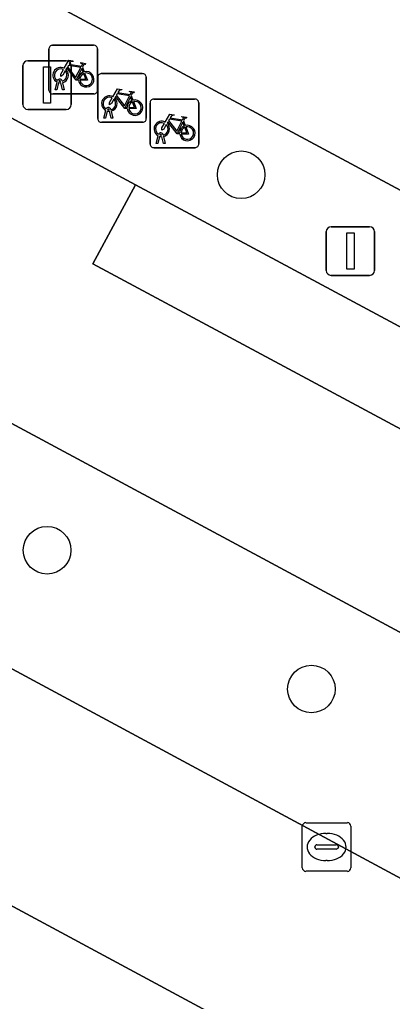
# Model space of a CAD drawing. Extents: x 159489 to 160304, y 383825 to 384531.
# Drawn here: x 159848.49 to 159856.16, y 384172.94 to 384193.12 of the extents above; entities that cross this region are included whole.
import ezdxf

# ---------------------------------------------------------------- set-up
doc = ezdxf.new("R2010")
doc.units = 0
for name, color, linetype in [('IMGEO_Boom', 7, 'Continuous'), ('IMGEO_Fietsenrek', 7, 'Continuous'), ('IMGEO_Groenvoorziening', 7, 'Continuous'), ('IMGEO_Kolk', 7, 'Continuous'), ('IMGEO_Lichtmast', 7, 'Continuous'), ('IMGEO_Parkeervlak_gesloten', 7, 'Continuous'), ('IMGEO_Rijbaan_lokaal_gesloten', 7, 'Continuous'), ('IMGEO_Voetgangersgebied_gesloten', 7, 'Continuous'), ('IMGEO_Voetpad_open', 7, 'Continuous')]:
    doc.layers.add(name, color=color, linetype=linetype)

msp = doc.modelspace()

# ---------------------------------------------------------------- linework, layer by layer
at = {"layer": 'IMGEO_Boom'}
for centre in [(159853.049, 384189.933), (159849.059, 384182.216), (159854.493, 384179.363)]:
    msp.add_circle(centre, 0.489, dxfattribs=at)
at = {"layer": 'IMGEO_Fietsenrek'}
for p, q in [((159849.097, 384191.67), (159849.097, 384192.511)), ((159849.097, 384192.511), (159849.097, 384191.67)), ((159849.172, 384192.595), (159850.013, 384192.595)), ((159850.013, 384192.595), (159849.172, 384192.595)), ((159850.097, 384192.52), (159850.097, 384191.679)), ((159850.097, 384191.679), (159850.097, 384192.52)), ((159849.784, 384192.144), (159849.82, 384192.049)), ((159849.224, 384191.679), (159849.263, 384191.839)), ((159849.293, 384191.827), (159849.258, 384191.679)), ((159849.335, 384191.851), (159849.334, 384191.855)), ((159849.376, 384191.679), (159849.342, 384191.821)), ((159849.366, 384191.862), (159849.367, 384191.855)), ((159849.374, 384191.825), (159849.409, 384191.679)), ((159850.099, 384191.086), (159850.099, 384191.927)), ((159850.099, 384191.927), (159850.099, 384191.086)), ((159850.174, 384192.011), (159851.015, 384192.011)), ((159851.015, 384192.011), (159850.174, 384192.011)), ((159851.099, 384191.936), (159851.099, 384191.095)), ((159851.099, 384191.095), (159851.099, 384191.936)), ((159849.258, 384191.679), (159849.224, 384191.679)), ((159849.409, 384191.679), (159849.376, 384191.679)), ((159850.022, 384191.595), (159849.181, 384191.595)), ((159849.181, 384191.595), (159850.022, 384191.595)), ((159850.786, 384191.56), (159850.822, 384191.465)), ((159851.251, 384191.489), (159852.092, 384191.489)), ((159852.092, 384191.489), (159851.251, 384191.489)), ((159852.176, 384191.414), (159852.176, 384190.573)), ((159852.176, 384190.573), (159852.176, 384191.414)), ((159850.226, 384191.095), (159850.265, 384191.255)), ((159850.295, 384191.243), (159850.26, 384191.095)), ((159850.337, 384191.267), (159850.336, 384191.271)), ((159850.378, 384191.095), (159850.344, 384191.237)), ((159850.368, 384191.278), (159850.369, 384191.271)), ((159850.376, 384191.241), (159850.411, 384191.095)), ((159851.176, 384190.564), (159851.176, 384191.405)), ((159851.176, 384191.405), (159851.176, 384190.564)), ((159851.024, 384191.011), (159850.183, 384191.011)), ((159850.183, 384191.011), (159851.024, 384191.011)), ((159850.26, 384191.095), (159850.226, 384191.095)), ((159850.411, 384191.095), (159850.378, 384191.095)), ((159851.863, 384191.038), (159851.899, 384190.943)), ((159851.303, 384190.573), (159851.342, 384190.733)), ((159851.372, 384190.721), (159851.337, 384190.573)), ((159851.414, 384190.745), (159851.413, 384190.749)), ((159851.455, 384190.573), (159851.421, 384190.715)), ((159851.445, 384190.756), (159851.446, 384190.749)), ((159851.453, 384190.719), (159851.488, 384190.573)), ((159852.101, 384190.489), (159851.26, 384190.489)), ((159851.26, 384190.489), (159852.101, 384190.489)), ((159851.337, 384190.573), (159851.303, 384190.573)), ((159851.488, 384190.573), (159851.455, 384190.573))]:
    msp.add_line(p, q, dxfattribs=at)
for points in [[(159849.41, 384192.121), (159849.505, 384192.285), (159849.591, 384192.271), (159849.593, 384192.262), (159849.537, 384192.251), (159849.51, 384192.206), (159849.766, 384192.165)], [(159849.766, 384192.165), (159849.791, 384192.214), (159849.785, 384192.218), (159849.762, 384192.222), (159849.75, 384192.229), (159849.749, 384192.232), (159849.751, 384192.237), (159849.846, 384192.222), (159849.848, 384192.212), (159849.838, 384192.199), (159849.826, 384192.193), (159849.812, 384192.199), (159849.784, 384192.144)], [(159849.431, 384192.069), (159849.379, 384191.979), (159849.339, 384191.954), (159849.34, 384192.001), (159849.395, 384192.095)], [(159849.706, 384191.877), (159849.656, 384191.877), (159849.465, 384192.128), (159849.446, 384192.096)], [(159849.753, 384192.14), (159849.496, 384192.181), (159849.479, 384192.152), (159849.646, 384191.932), (159849.753, 384192.14)], [(159849.801, 384192.042), (159849.771, 384192.119), (159849.662, 384191.901), (159849.705, 384191.901)], [(159849.735, 384191.901), (159849.855, 384191.9), (159849.811, 384192.014)], [(159849.831, 384192.021), (159849.886, 384191.876), (159849.736, 384191.876)], [(159850.412, 384191.537), (159850.507, 384191.701), (159850.593, 384191.687), (159850.595, 384191.678), (159850.539, 384191.667), (159850.512, 384191.622), (159850.768, 384191.581)], [(159850.768, 384191.581), (159850.793, 384191.63), (159850.787, 384191.634), (159850.764, 384191.638), (159850.752, 384191.645), (159850.751, 384191.648), (159850.753, 384191.653), (159850.848, 384191.638), (159850.85, 384191.628), (159850.84, 384191.615), (159850.828, 384191.609), (159850.814, 384191.615), (159850.786, 384191.56)], [(159850.433, 384191.485), (159850.381, 384191.395), (159850.341, 384191.37), (159850.342, 384191.417), (159850.397, 384191.511)], [(159850.708, 384191.293), (159850.658, 384191.293), (159850.467, 384191.544), (159850.448, 384191.512)], [(159850.755, 384191.556), (159850.498, 384191.597), (159850.481, 384191.568), (159850.648, 384191.348), (159850.755, 384191.556)], [(159850.803, 384191.458), (159850.773, 384191.535), (159850.664, 384191.317), (159850.707, 384191.317)], [(159850.737, 384191.317), (159850.857, 384191.316), (159850.813, 384191.43)], [(159850.833, 384191.437), (159850.888, 384191.292), (159850.738, 384191.292)], [(159851.489, 384191.015), (159851.584, 384191.179), (159851.67, 384191.165), (159851.672, 384191.156), (159851.616, 384191.145), (159851.589, 384191.1), (159851.845, 384191.059)], [(159851.785, 384190.771), (159851.735, 384190.771), (159851.544, 384191.022), (159851.525, 384190.99)], [(159851.832, 384191.034), (159851.575, 384191.075), (159851.558, 384191.046), (159851.725, 384190.826), (159851.832, 384191.034)], [(159851.88, 384190.936), (159851.85, 384191.013), (159851.741, 384190.795), (159851.784, 384190.795)], [(159851.845, 384191.059), (159851.87, 384191.108), (159851.864, 384191.112), (159851.841, 384191.116), (159851.829, 384191.123), (159851.828, 384191.126), (159851.83, 384191.131), (159851.925, 384191.116), (159851.927, 384191.106), (159851.917, 384191.093), (159851.905, 384191.087), (159851.891, 384191.093), (159851.863, 384191.038)], [(159851.51, 384190.963), (159851.458, 384190.873), (159851.418, 384190.848), (159851.419, 384190.895), (159851.474, 384190.989)], [(159851.814, 384190.795), (159851.934, 384190.794), (159851.89, 384190.908)], [(159851.91, 384190.915), (159851.965, 384190.77), (159851.815, 384190.77)]]:
    msp.add_lwpolyline(points, dxfattribs=at)
for centre, radius, start, end in [((159849.175, 384192.517), 0.0779, 92.4484, 184.2845), ((159849.175, 384192.517), 0.0779, 92.4484, 184.2845), ((159850.019, 384192.517), 0.0779, 2.4484, 94.2845), ((159850.019, 384192.517), 0.0779, 2.4484, 94.2845), ((159849.337, 384191.98), 0.159, 62.6766, 242.1369), ((159849.337, 384191.98), 0.129, 63.3192, 238.903), ((159849.337, 384191.98), 0.129, 283.6043, 43.4302), ((159849.337, 384191.98), 0.159, 283.5766, 46.6042), ((159849.864, 384191.896), 0.159, 113.3408, 178.3217), ((159849.864, 384191.896), 0.159, 187.0065, 105.7708), ((159849.864, 384191.896), 0.129, 113.923, 177.9556), ((159849.864, 384191.896), 0.129, 188.6715, 104.5883), ((159849.317, 384191.851), 0.0499, 12.8025, 158.6934), ((159849.337, 384191.98), 0.159, 253.9967, 271.7867), ((159849.317, 384191.851), 0.0174, 12.8025, 163.4502), ((159849.337, 384191.98), 0.129, 253.415, 269.0204), ((159850.177, 384191.933), 0.0779, 92.4484, 184.2845), ((159850.177, 384191.933), 0.0779, 92.4484, 184.2845), ((159851.021, 384191.933), 0.0779, 2.4484, 94.2845), ((159851.021, 384191.933), 0.0779, 2.4484, 94.2845), ((159849.175, 384191.673), 0.0779, 182.4484, 274.2845), ((159849.175, 384191.673), 0.0779, 182.4484, 274.2845), ((159850.019, 384191.673), 0.0779, 272.4484, 4.2845), ((159850.019, 384191.673), 0.0779, 272.4484, 4.2845), ((159850.339, 384191.396), 0.159, 62.6766, 242.1369), ((159850.339, 384191.396), 0.129, 63.3192, 238.903), ((159850.339, 384191.396), 0.129, 283.6043, 43.4302), ((159850.339, 384191.396), 0.159, 283.5766, 46.6042), ((159850.866, 384191.312), 0.159, 113.3408, 178.3217), ((159850.866, 384191.312), 0.159, 187.0065, 105.7708), ((159850.866, 384191.312), 0.129, 113.923, 177.9556), ((159850.866, 384191.312), 0.129, 188.6715, 104.5883), ((159851.254, 384191.411), 0.0779, 92.4484, 184.2845), ((159851.254, 384191.411), 0.0779, 92.4484, 184.2845), ((159852.098, 384191.411), 0.0779, 2.4484, 94.2845), ((159852.098, 384191.411), 0.0779, 2.4484, 94.2845), ((159850.319, 384191.267), 0.0499, 12.8025, 158.6934), ((159850.339, 384191.396), 0.159, 253.9967, 271.7867), ((159850.319, 384191.267), 0.0174, 12.8025, 163.4502), ((159850.339, 384191.396), 0.129, 253.415, 269.0204), ((159850.177, 384191.089), 0.0779, 182.4484, 274.2845), ((159850.177, 384191.089), 0.0779, 182.4484, 274.2845), ((159851.021, 384191.089), 0.0779, 272.4484, 4.2845), ((159851.021, 384191.089), 0.0779, 272.4484, 4.2845), ((159851.416, 384190.874), 0.159, 62.6766, 242.1369), ((159851.416, 384190.874), 0.129, 63.3192, 238.903), ((159851.416, 384190.874), 0.129, 283.6043, 43.4302), ((159851.416, 384190.874), 0.159, 283.5766, 46.6042), ((159851.943, 384190.79), 0.159, 113.3408, 178.3217), ((159851.943, 384190.79), 0.159, 187.0065, 105.7708), ((159851.943, 384190.79), 0.129, 113.923, 177.9556), ((159851.943, 384190.79), 0.129, 188.6715, 104.5883), ((159851.396, 384190.745), 0.0499, 12.8025, 158.6934), ((159851.416, 384190.874), 0.159, 253.9967, 271.7867), ((159851.396, 384190.745), 0.0174, 12.8025, 163.4502), ((159851.416, 384190.874), 0.129, 253.415, 269.0204), ((159851.254, 384190.567), 0.0779, 182.4484, 274.2845), ((159851.254, 384190.567), 0.0779, 182.4484, 274.2845), ((159852.098, 384190.567), 0.0779, 272.4484, 4.2845), ((159852.098, 384190.567), 0.0779, 272.4484, 4.2845)]:
    msp.add_arc(centre, radius, start, end, dxfattribs=at)
at = {"layer": 'IMGEO_Groenvoorziening'}
for points in [[(159876.519, 384165.738), (159877.8, 384168.201), (159877.835, 384168.75), (159877.443, 384169.17), (159836.881, 384190.972)], [(159833.842, 384187.583), (159875.137, 384165.334)], [(159873.122, 384161.552), (159828.032, 384185.836)]]:
    msp.add_lwpolyline(points, dxfattribs=at)
at = {"layer": 'IMGEO_Kolk'}
for p, q in [((159854.305, 384175.69), (159854.305, 384176.542)), ((159854.38, 384176.616), (159855.232, 384176.616)), ((159855.306, 384176.542), (159855.306, 384175.69)), ((159854.793, 384176.396), (159854.818, 384176.396)), ((159854.564, 384176.11), (159854.564, 384176.122)), ((159854.607, 384176.159), (159855.005, 384176.159)), ((159855.048, 384176.122), (159855.048, 384176.11)), ((159855.002, 384176.073), (159854.604, 384176.073)), ((159854.816, 384175.836), (159854.791, 384175.836)), ((159855.232, 384175.616), (159854.38, 384175.616))]:
    msp.add_line(p, q, dxfattribs=at)
for points in [[(159854.305, 384175.69), (159854.305, 384176.542)], [(159854.38, 384176.616), (159855.232, 384176.616)], [(159855.306, 384176.542), (159855.306, 384175.69)], [(159855.232, 384175.616), (159854.38, 384175.616)]]:
    msp.add_lwpolyline(points, dxfattribs=at)
for centre, radius, start, end in [((159854.382, 384176.54), 0.0765, 91.552, 178.448), ((159854.382, 384176.54), 0.0765, 91.552, 178.448), ((159855.23, 384176.54), 0.0765, 1.552, 88.448), ((159855.23, 384176.54), 0.0765, 1.552, 88.448), ((159854.604, 384176.119), 0.0403, 85.8775, 175.7526), ((159854.601, 384176.109), 0.0366, 178.938, 274.7102), ((159855.005, 384176.116), 0.043, 264.8664, 352.4533), ((159855.009, 384176.121), 0.0386, 1.7309, 96.639), ((159854.382, 384175.692), 0.0765, 181.552, 268.448), ((159854.382, 384175.692), 0.0765, 181.552, 268.448), ((159855.23, 384175.692), 0.0765, 271.552, 358.448), ((159855.23, 384175.692), 0.0765, 271.552, 358.448)]:
    msp.add_arc(centre, radius, start, end, dxfattribs=at)
for centre, major_axis, ratio, start_param, end_param in [((159854.792, 384176.116), (-0.387, 0.002), 0.722429, 4.712389, 7.853982), ((159854.817, 384176.116), (-0.39, 0.002), 0.717154, 1.570796, 4.712389)]:
    msp.add_ellipse(centre, major_axis=major_axis, ratio=ratio, start_param=start_param, end_param=end_param, dxfattribs=at)
at = {"layer": 'IMGEO_Lichtmast'}
for p, q in [((159848.662, 384192.276), (159849.452, 384192.276)), ((159849.452, 384192.276), (159848.662, 384192.276)), ((159848.562, 384191.376), (159848.562, 384192.176)), ((159848.562, 384192.176), (159848.562, 384191.376)), ((159849.552, 384192.176), (159849.552, 384191.376)), ((159849.552, 384191.376), (159849.552, 384192.176)), ((159849.452, 384191.276), (159848.662, 384191.276)), ((159848.662, 384191.276), (159849.452, 384191.276)), ((159854.899, 384188.865), (159855.689, 384188.865)), ((159855.689, 384188.865), (159854.899, 384188.865)), ((159854.799, 384187.965), (159854.799, 384188.765)), ((159854.799, 384188.765), (159854.799, 384187.965)), ((159855.789, 384188.765), (159855.789, 384187.965)), ((159855.789, 384187.965), (159855.789, 384188.765)), ((159855.689, 384187.865), (159854.899, 384187.865)), ((159854.899, 384187.865), (159855.689, 384187.865))]:
    msp.add_line(p, q, dxfattribs=at)
for points in [[(159848.982, 384192.151), (159849.132, 384192.151), (159849.132, 384191.401), (159848.982, 384191.401), (159848.982, 384192.151)], [(159855.219, 384188.74), (159855.369, 384188.74), (159855.369, 384187.99), (159855.219, 384187.99), (159855.219, 384188.74)]]:
    msp.add_lwpolyline(points, dxfattribs=at)
for centre, start, end in [((159848.662, 384192.176), 90, 180), ((159848.662, 384192.176), 90, 180), ((159849.452, 384192.176), 0, 90), ((159849.452, 384192.176), 360, 90), ((159848.662, 384191.376), 180, 270), ((159848.662, 384191.376), 180, 270), ((159849.452, 384191.376), 270, 0), ((159849.452, 384191.376), 270, 0), ((159854.899, 384188.765), 90, 180), ((159854.899, 384188.765), 90, 180), ((159855.689, 384188.765), 0, 90), ((159855.689, 384188.765), 360, 90), ((159854.899, 384187.965), 180, 270), ((159854.899, 384187.965), 180, 270), ((159855.689, 384187.965), 270, 0), ((159855.689, 384187.965), 270, 0)]:
    msp.add_arc(centre, 0.1, start, end, dxfattribs=at)
at = {"layer": 'IMGEO_Parkeervlak_gesloten'}
msp.add_lwpolyline([(159850.876, 384189.729), (159850.002, 384188.102), (159854.862, 384185.494), (159864.651, 384180.238), (159869.351, 384177.716), (159870.224, 384179.343)], close=True, dxfattribs=at)
at = {"layer": 'IMGEO_Rijbaan_lokaal_gesloten'}
for points in [[(159711.716, 384258.252), (159772.562, 384225.477), (159774.367, 384224.577), (159823.064, 384198.401), (159836.881, 384190.972), (159877.443, 384169.17)], [(159888.635, 384169.463), (159880.668, 384173.736), (159870.224, 384179.343), (159869.351, 384177.716), (159864.651, 384180.238), (159854.862, 384185.494), (159850.002, 384188.102), (159850.876, 384189.729), (159846.022, 384192.335), (159845.099, 384190.617), (159840.317, 384193.232), (159841.233, 384194.906), (159830.635, 384200.595), (159829.761, 384198.968), (159810.412, 384209.355), (159811.286, 384210.982)]]:
    msp.add_lwpolyline(points, dxfattribs=at)
at = {"layer": 'IMGEO_Voetgangersgebied_gesloten'}
for points in [[(159875.137, 384165.334), (159833.842, 384187.583)], [(159828.032, 384185.836), (159873.122, 384161.552)]]:
    msp.add_lwpolyline(points, dxfattribs=at)
at = {"layer": 'IMGEO_Voetpad_open'}
for points in [[(159890.081, 384178.186), (159789.088, 384232.417), (159786.238, 384227.228), (159886.537, 384173.398), (159887.304, 384172.975)], [(159890.081, 384178.186), (159887.304, 384172.975), (159886.537, 384173.398), (159786.238, 384227.228), (159789.088, 384232.417)]]:
    msp.add_lwpolyline(points, close=True, dxfattribs=at)
msp.add_lwpolyline([(159786.709, 384224.175), (159811.286, 384210.982), (159830.635, 384200.595), (159841.233, 384194.906), (159846.022, 384192.335), (159850.876, 384189.729), (159870.224, 384179.343), (159880.668, 384173.736), (159888.635, 384169.463), (159893.253, 384178.177), (159891.472, 384180.7), (159875.43, 384189.271), (159875.566, 384189.534), (159875.806, 384189.41), (159876.265, 384190.214), (159850.676, 384203.98), (159832.355, 384213.828), (159806.759, 384227.581)], dxfattribs=at)

doc.saveas('drawing.dxf')
